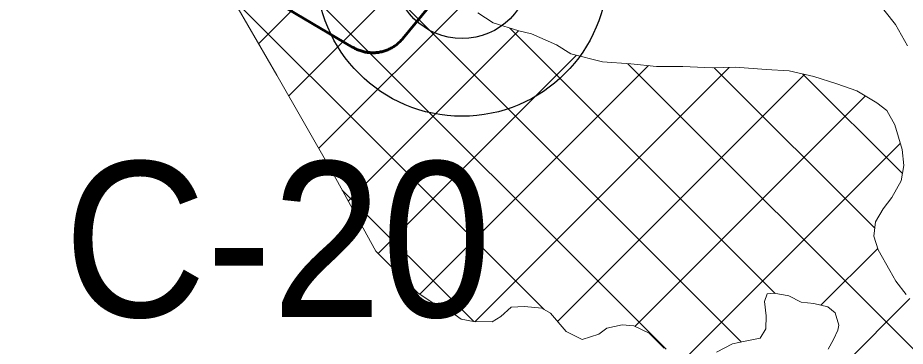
# Model space of a CAD drawing. Extents: x -1643653 to 4543381, y 1624270 to 13878484.
# Drawn here: x 696837 to 699123, y 8947699 to 8948544 of the extents above; entities that cross this region are included whole.
import ezdxf

# ---------------------------------------------------------------- set-up
doc = ezdxf.new("R2010")
doc.units = 0
doc.header["$LTSCALE"] = 200
for name, color, linetype, lineweight in [('1', 7, 'Continuous', 13), ('15', 7, 'Continuous', 25), ('27', 7, 'Continuous', 53), ('29', 7, 'Continuous', 13), ('60', 7, 'Continuous', 53)]:
    doc.layers.add(name, color=color, linetype=linetype, lineweight=lineweight)

msp = doc.modelspace()

# ---------------------------------------------------------------- linework, layer by layer
at = {"layer": '1', "lineweight": 25}
msp.add_spline([(814781, 9009175.5), (814787.2, 9009173.4), (814796.9, 9009173.4), (814799.4, 9009172.4), (814805.1, 9009174.5), (814805.6, 9009176.5), (814811.7, 9009179.5), (814811.7, 9009179.5), (814801.5, 9009181), (814790.7, 9009181.5), (814784.1, 9009183.1), (814777.4, 9009185.1), (814778.4, 9009175.5)], degree=3, dxfattribs=at)
at = {"layer": '15'}
for radius in [375, 175]:
    msp.add_circle((697981.3, 8948665.8), radius, dxfattribs=at)
at = {"layer": '27'}
for points in [[(697073.7, 8948839.7), (697700.5, 8948468.2), (697700.7, 8948468.1), (697703.2, 8948466.7), (697705.7, 8948465.4), (697708.2, 8948464.1), (697710.8, 8948462.9), (697713.4, 8948461.8), (697716, 8948460.8), (697718.7, 8948459.8), (697721.3, 8948458.9), (697724.1, 8948458.1), (697726.8, 8948457.3), (697729.5, 8948456.7), (697732.3, 8948456.1), (697735.1, 8948455.6), (697737.9, 8948455.2), (697740.7, 8948454.8), (697743.5, 8948454.6), (697746.3, 8948454.4), (697749.2, 8948454.3), (697752, 8948454.3), (697754.8, 8948454.3), (697757.6, 8948454.5), (697760.5, 8948454.7), (697763.3, 8948455), (697766.1, 8948455.3), (697768.9, 8948455.8), (697771.6, 8948456.3), (697774.4, 8948456.9), (697777.1, 8948457.6), (697779.9, 8948458.4), (697782.6, 8948459.2), (697785.2, 8948460.1), (697787.9, 8948461.1), (697790.5, 8948462.2), (697793.1, 8948463.3), (697795.7, 8948464.6), (697798.2, 8948465.8), (697800.7, 8948467.2), (697803.1, 8948468.6), (697805.5, 8948470.1), (697807.8, 8948471.7), (697810.2, 8948473.3), (697812.4, 8948475), (697814.7, 8948476.7), (697816.8, 8948478.6), (697818.9, 8948480.4), (697821, 8948482.4), (697823, 8948484.4), (697825, 8948486.4), (697826.8, 8948488.5), (697828.7, 8948490.7), (698130.2, 8948856.9)], [(698130.2, 8948856.9), (697828.7, 8948490.7), (697826.8, 8948488.5), (697825, 8948486.4), (697823, 8948484.4), (697821, 8948482.4), (697818.9, 8948480.4), (697816.8, 8948478.6), (697814.7, 8948476.7), (697812.4, 8948475), (697810.2, 8948473.3), (697807.8, 8948471.7), (697805.5, 8948470.1), (697803.1, 8948468.6), (697800.7, 8948467.2), (697798.2, 8948465.8), (697795.7, 8948464.6), (697793.1, 8948463.3), (697790.5, 8948462.2), (697787.9, 8948461.1), (697785.2, 8948460.1), (697782.6, 8948459.2), (697779.9, 8948458.4), (697777.1, 8948457.6), (697774.4, 8948456.9), (697771.6, 8948456.3), (697768.9, 8948455.8), (697766.1, 8948455.3), (697763.3, 8948455), (697760.5, 8948454.7), (697757.6, 8948454.5), (697754.8, 8948454.3), (697752, 8948454.3), (697749.2, 8948454.3), (697746.3, 8948454.4), (697743.5, 8948454.6), (697740.7, 8948454.8), (697737.9, 8948455.2), (697735.1, 8948455.6), (697732.3, 8948456.1), (697729.5, 8948456.7), (697726.8, 8948457.3), (697724.1, 8948458.1), (697721.3, 8948458.9), (697718.7, 8948459.8), (697716, 8948460.8), (697713.4, 8948461.8), (697710.8, 8948462.9), (697708.2, 8948464.1), (697705.7, 8948465.4), (697703.2, 8948466.7), (697700.7, 8948468.1), (697700.5, 8948468.2), (697073.7, 8948839.7)]]:
    msp.add_lwpolyline(points, dxfattribs=at)
at = {"layer": '29'}
for p, q in [((698700.4, 8947709.7), (696865.7, 8949544.5)), ((698506.9, 8947691.1), (696856.8, 8949341.2)), ((697457.4, 8948477.6), (698232.8, 8949253)), ((697535, 8948343.1), (698285.5, 8949093.6)), ((697612.4, 8948208.3), (698031.3, 8948627.2)), ((698192.6, 8947793.2), (697390.6, 8948595.3)), ((697688.5, 8948072.3), (698126.9, 8948510.7)), ((698787.9, 8947834.3), (698104.6, 8948517.6)), ((697765.4, 8947937.1), (698276.2, 8948447.9)), ((697873.1, 8947832.6), (698461.5, 8948421.1)), ((698014.4, 8947761.8), (698669.2, 8948416.6)), ((699225.8, 8947608.6), (698408.2, 8948426.2)), ((699044, 8948002.5), (698630.6, 8948415.9)), ((698227.4, 8947762.7), (698863.3, 8948398.6)), ((699115.4, 8948143.2), (698859.2, 8948399.5)), ((698426.7, 8947749.8), (699019.7, 8948342.8)), ((698561.4, 8947672.4), (699110.4, 8948221.5)), ((698011.9, 8947761.9), (697672.8, 8948100.9)), ((698905.6, 8947804.4), (699051.9, 8947950.7)), ((698934.2, 8947621), (699134.6, 8947821.4))]:
    msp.add_line(p, q, dxfattribs=at)
for points in [[(699128.9, 8948472.2), (699097.4, 8948526.9), (698815.7, 8948882.3), (698753.8, 8948951.2), (698681.7, 8949027.7), (698618.4, 8949071.1), (698567.8, 8949111.9)], [(698502.2, 8947693.8), (698463, 8947732.1), (698423.7, 8947751.3), (698393.3, 8947753.9), (698353.9, 8947745.2), (698333.5, 8947730.1), (698290.3, 8947716.3), (698249.7, 8947736.8), (698209.3, 8947783.9), (698186.5, 8947796.7), (698142, 8947800.7), (698107.8, 8947799.6), (698081, 8947775.5), (698059.3, 8947761.7), (698011.1, 8947761.9), (697979.4, 8947768.3), (697954, 8947786.2), (697917.3, 8947802.9), (697867.9, 8947836.1), (697759.1, 8947943.2), (697647, 8948148.1), (697504.5, 8948396.3), (697404.9, 8948568.2)], [(698022, 8948556.7), (698061.2, 8948531.2), (698127.2, 8948510.6), (698160.2, 8948502.8), (698224.8, 8948474.6), (698261.6, 8948451.6), (698342.7, 8948431), (698416.4, 8948425.6), (698482.4, 8948419), (698549.7, 8948418.7), (698625.8, 8948415.8), (698685.5, 8948416.8), (698764.2, 8948411.5), (698823.9, 8948407.4), (698887.3, 8948393.2), (698946.9, 8948373.9), (698997.7, 8948355.9), (699049.6, 8948325.2), (699074.9, 8948306), (699096.3, 8948269.1), (699115.1, 8948205.6), (699118.8, 8948163.6), (699112.3, 8948124.3), (699088, 8948081.2), (699066.2, 8948052.1), (699045.8, 8948019.2), (699041.8, 8947982.4), (699053.1, 8947946.8), (699083.4, 8947893.3), (699098.5, 8947866.6), (699125, 8947832.2)], [(698923.8, 8947690.8), (698937.9, 8947716.1), (698949.4, 8947740.2), (698952, 8947752.9), (698942, 8947784.7), (698923, 8947800), (698887.5, 8947809), (698854.5, 8947811.7), (698822.8, 8947828.3), (698808.8, 8947830.9), (698784.7, 8947834.9), (698766.9, 8947833.7), (698760.5, 8947813.4), (698764.2, 8947776.5), (698764, 8947743.5), (698748.7, 8947719.4), (698710.6, 8947712), (698677.5, 8947704.5), (698636.8, 8947683.1)]]:
    msp.add_lwpolyline(points, dxfattribs=at)
at = {"layer": '60'}
msp.add_lwpolyline([(698130.2, 8948856.9), (697828.7, 8948490.7), (697826.8, 8948488.5), (697825, 8948486.4), (697823, 8948484.4), (697821, 8948482.4), (697818.9, 8948480.4), (697816.8, 8948478.6), (697814.7, 8948476.7), (697812.4, 8948475), (697810.2, 8948473.3), (697807.8, 8948471.7), (697805.5, 8948470.1), (697803.1, 8948468.6), (697800.7, 8948467.2), (697798.2, 8948465.8), (697795.7, 8948464.6), (697793.1, 8948463.3), (697790.5, 8948462.2), (697787.9, 8948461.1), (697785.2, 8948460.1), (697782.6, 8948459.2), (697779.9, 8948458.4), (697777.1, 8948457.6), (697774.4, 8948456.9), (697771.6, 8948456.3), (697768.9, 8948455.8), (697766.1, 8948455.3), (697763.3, 8948455), (697760.5, 8948454.7), (697757.6, 8948454.5), (697754.8, 8948454.3), (697752, 8948454.3), (697749.2, 8948454.3), (697746.3, 8948454.4), (697743.5, 8948454.6), (697740.7, 8948454.8), (697737.9, 8948455.2), (697735.1, 8948455.6), (697732.3, 8948456.1), (697729.5, 8948456.7), (697726.8, 8948457.3), (697724.1, 8948458.1), (697721.3, 8948458.9), (697718.7, 8948459.8), (697716, 8948460.8), (697713.4, 8948461.8), (697710.8, 8948462.9), (697708.2, 8948464.1), (697705.7, 8948465.4), (697703.2, 8948466.7), (697700.7, 8948468.1), (697700.5, 8948468.2), (697073.7, 8948839.7)], dxfattribs=at)

# ---------------------------------------------------------------- texts
at = {"layer": '15', "width": 0.95}
msp.add_text('C-20', height=400, dxfattribs=at).set_placement((696955.6, 8947774.1))

doc.saveas('drawing.dxf')
